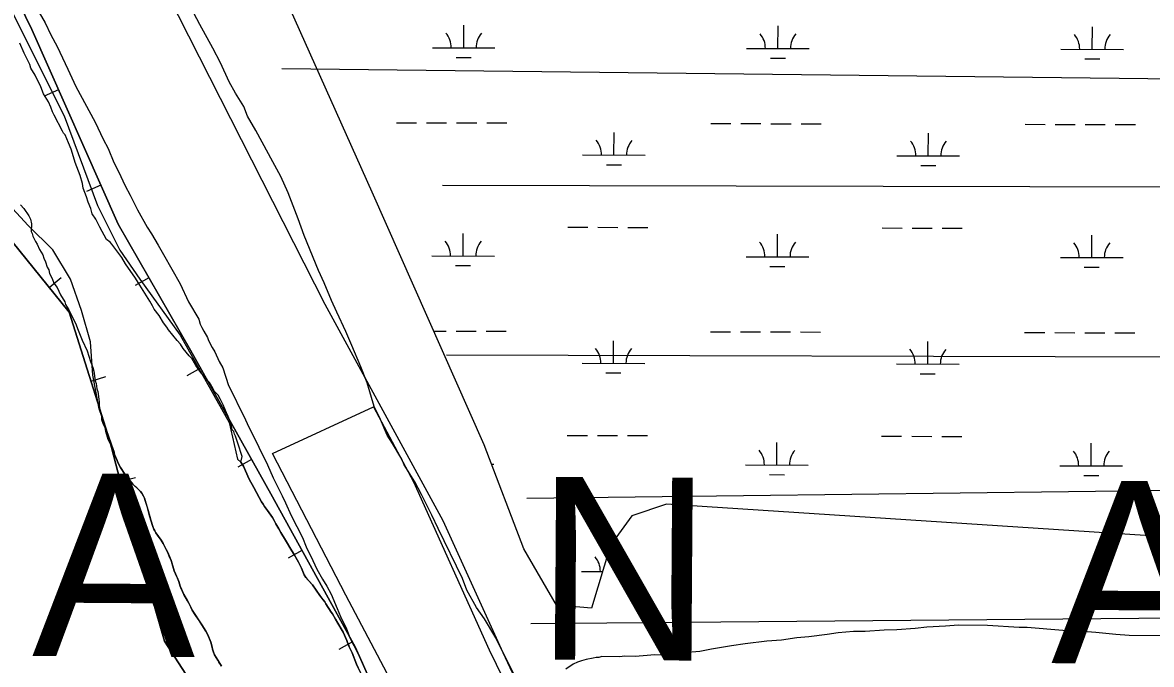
# Model space of a CAD drawing. Extents: x 3172297 to 3210190, y 958463 to 983887.
# Drawn here: x 3184322 to 3186124, y 974844 to 975869 of the extents above; entities that cross this region are included whole.
import ezdxf

# ---------------------------------------------------------------- set-up
doc = ezdxf.new("R2010")
doc.units = 0
for name, color, linetype in [('V-BORW-LINE', 7, 'Continuous'), ('V-LEVE-TOET', 7, 'Continuous'), ('V-SITE-VEGE', 7, 'Continuous'), ('V-TOPO-GNAM-IDEN', 7, 'Continuous'), ('V-TOPO-SHOR', 7, 'Continuous'), ('V-WETL-SWMP', 7, 'Continuous')]:
    doc.layers.add(name, color=color, linetype=linetype)

msp = doc.modelspace()

# ---------------------------------------------------------------- linework, layer by layer
at = {"layer": 'V-BORW-LINE'}
for p, q in [((3184379.2, 975761.5), (3184356.3, 975751.3)), ((3184446.8, 975609.2), (3184423.9, 975599)), ((3184364.2, 975446), (3184383.6, 975461.7)), ((3184523.4, 975461.5), (3184501.7, 975449.1)), ((3184605.9, 975316.8), (3184584.1, 975304.6)), ((3184431.1, 975296), (3184454.9, 975303.6)), ((3184687.1, 975171.3), (3184665.3, 975159.1)), ((3184478.1, 975136.3), (3184502.3, 975142.6)), ((3184767.9, 975025.6), (3184746, 975013.5)), ((3184521.3, 974975.4), (3184545.3, 974982.3)), ((3184848.4, 974879.8), (3184826.6, 974867.7))]:
    msp.add_line(p, q, dxfattribs=at)
for points in [[(3182914.8, 976403.7), (3183089.3, 976384.2), (3183367, 976354.7), (3183639.1, 976301.9), (3183863.3, 976268.1), (3184052.4, 976238), (3184169.3, 976187.1), (3184235.8, 976064.2), (3184336.3, 975858.1), (3184474.4, 975546.9), (3184589.7, 975345.9), (3184718, 975116), (3184852.9, 974871.7), (3184939.5, 974677.4), (3185118.5, 974284.7), (3185285.5, 973986.3), (3185406.5, 973754.8)], [(3185406.5, 973754.8), (3185285.5, 973986.3), (3185118.5, 974284.7), (3184939.5, 974677.4), (3184852.9, 974871.7), (3184718, 975116), (3184589.7, 975345.9), (3184474.4, 975546.9), (3184336.3, 975858.1), (3184235.8, 976064.2), (3184169.3, 976187.1), (3184052.4, 976238), (3183863.3, 976268.1), (3183639.1, 976301.9), (3183367, 976354.7), (3183089.3, 976384.2), (3182914.8, 976403.7)], [(3185336.1, 973652.3), (3185202.6, 973862.3), (3185174.2, 973971.8), (3185090.4, 974108.2), (3184930.7, 974337.6), (3184816.3, 974471.5), (3184667.2, 974697.4), (3184548.5, 974881), (3184507.1, 975024.6), (3184460.8, 975202.5), (3184396, 975406.6), (3184281.9, 975547.8)], [(3184281.9, 975547.8), (3184396, 975406.6), (3184460.8, 975202.5), (3184507.1, 975024.6), (3184548.5, 974881), (3184667.2, 974697.4), (3184816.3, 974471.5), (3184930.7, 974337.6), (3185090.4, 974108.2), (3185174.2, 973971.8), (3185202.6, 973862.3), (3185336.1, 973652.3)]]:
    msp.add_lwpolyline(points, dxfattribs=at)
at = {"layer": 'V-LEVE-TOET'}
msp.add_lwpolyline([(3185532.9, 973658.2), (3185408.4, 973878.5), (3185368.7, 973946.1), (3185356.5, 973966.3), (3185342.8, 973989.7), (3185332.6, 974014.3), (3185325.6, 974036.6), (3185215, 974241.9), (3185075.8, 974494), (3184969.7, 974704.3), (3184837.7, 974954.2), (3184721, 975180.5), (3184882, 975255.1), (3184946.1, 975135.4), (3185066.8, 974866.9), (3185187, 974620.6), (3185287.5, 974420.5), (3185422, 974154.8), (3185546.7, 973911.2), (3185627.2, 973768.5)], dxfattribs=at)
at = {"layer": 'V-SITE-VEGE'}
for points in [[(3184344.6, 975891.7), (3184357.9, 975868.9), (3184366.7, 975849.5), (3184376.8, 975830.7), (3184393.8, 975794.6), (3184407, 975767.2), (3184437.4, 975710.2), (3184450.6, 975682.8), (3184458.2, 975668.1), (3184467.5, 975645.4), (3184475.1, 975631.3), (3184485.8, 975608.5), (3184493.4, 975593.2), (3184505.4, 975569.7), (3184520.6, 975542.2), (3184527.6, 975531.5), (3184538.4, 975513.4), (3184546.6, 975498.6), (3184573.3, 975451.7), (3184586.5, 975423), (3184603, 975395.4), (3184605.4, 975387.4), (3184608, 975382.1), (3184611.1, 975376.1), (3184616.8, 975366), (3184618.7, 975361.3), (3184624.4, 975350), (3184628.8, 975343.2), (3184635.7, 975327.9), (3184641.5, 975317.8), (3184650.7, 975289.2), (3184661.4, 975268.4), (3184665.8, 975257.7), (3184670.2, 975249.7), (3184677.8, 975234.3), (3184682.8, 975222.9), (3184692.9, 975202.8), (3184699.2, 975190.8), (3184713.1, 975162.7), (3184721.8, 975142), (3184728.1, 975129.2), (3184736.4, 975113.2), (3184741.4, 975101.8), (3184750.8, 975081.7), (3184768.5, 975046.3), (3184774.7, 975031.6), (3184785.4, 975009.5)], [(3185111.6, 974817.3), (3185077.7, 974886.2), (3185059.2, 974916.8), (3185046.8, 974934.8), (3185031.4, 974962.2), (3185024.5, 974981), (3184985.2, 975060.9), (3184975.2, 975082.1), (3184959, 975115), (3184948.2, 975135.3), (3184931.2, 975162.8), (3184927.4, 975171.4), (3184912.7, 975196.5), (3184904.2, 975209.8), (3184893.4, 975234.9), (3184883.4, 975256), (3184871.9, 975293.6), (3184862, 975319.4), (3184847.4, 975353), (3184838.1, 975375.8), (3184823.5, 975406.3), (3184815, 975425.1), (3184803.5, 975453.3), (3184794.3, 975472.9), (3184771.2, 975529.2), (3184762, 975555.8), (3184745.9, 975597.3), (3184734.4, 975623.2), (3184721.3, 975646.7), (3184704.3, 975678), (3184694.3, 975696.8), (3184681.1, 975719.5), (3184675, 975735.2), (3184661.9, 975756.4), (3184651.8, 975774.4), (3184638, 975804.9), (3184625.7, 975828.4), (3184604.8, 975866), (3184590.9, 975891.9)], [(3184659.1, 975215.7), (3184656.4, 975218.6), (3184655.1, 975224.2), (3184652.5, 975232.7), (3184649.9, 975239.8), (3184647.2, 975245.5), (3184641.9, 975258.2), (3184637.9, 975266.8), (3184633.9, 975273.9), (3184628.4, 975279.6), (3184625.7, 975285.3), (3184620.3, 975293.9), (3184617.6, 975296.7), (3184612.1, 975303.9), (3184608, 975308.2), (3184603.9, 975313.9), (3184598.5, 975321.1), (3184591.8, 975332.5), (3184587.7, 975336.8), (3184578.1, 975348.2), (3184574.1, 975355.3), (3184568.6, 975361.1), (3184555, 975378.3), (3184552.3, 975382.6), (3184546.8, 975389.7), (3184540.1, 975401.1), (3184531.9, 975411.1), (3184529.2, 975416.8), (3184525.2, 975423.9), (3184506.2, 975453.9), (3184502.2, 975461), (3184485.9, 975483.8), (3184480.5, 975493.8), (3184473.7, 975502.4), (3184464.2, 975515.3), (3184461.5, 975518.1), (3184456, 975522.5), (3184445.2, 975542.4), (3184438.5, 975555.2), (3184433.1, 975563.7), (3184430.5, 975572.2), (3184426.5, 975582.2), (3184423.9, 975590.6), (3184418.6, 975604.8), (3184417.4, 975611.9), (3184413.5, 975624.6), (3184405.6, 975645.8), (3184401.7, 975660), (3184399.1, 975667.1), (3184395.1, 975677), (3184389.8, 975689.8), (3184387.1, 975692.6), (3184385.7, 975695.5), (3184372.3, 975721.1), (3184369.6, 975726.7), (3184367, 975733.8), (3184363, 975742.4), (3184354.9, 975755.2), (3184350.9, 975766.5), (3184341.6, 975785), (3184334.8, 975796.4), (3184333.5, 975802), (3184324.2, 975820.5), (3184317.5, 975836.1)], [(3184318.3, 975577.8), (3184323.8, 975572), (3184331.9, 975560.6), (3184334.6, 975554.9), (3184335.8, 975547.8), (3184335.5, 975535.2), (3184336.8, 975532.4), (3184338.1, 975528.1), (3184342.2, 975519.6), (3184344.9, 975515.3), (3184348.9, 975506.8), (3184354.3, 975498.3), (3184355.5, 975492.6), (3184358.2, 975486.9), (3184360.8, 975478.4), (3184363.5, 975474.2), (3184364.8, 975468.5), (3184368.8, 975460), (3184371.4, 975452.9), (3184376.9, 975445.8), (3184382.2, 975434.4), (3184389, 975423), (3184390.3, 975418.8), (3184395.7, 975410.2), (3184402.3, 975396), (3184406.4, 975388.9), (3184410.3, 975377.6), (3184417, 975362), (3184425, 975344.9), (3184430.2, 975327.9), (3184434.2, 975318), (3184435.4, 975312.4), (3184437.9, 975296.9), (3184439.2, 975292.6), (3184440.4, 975284.2), (3184441.7, 975279.9), (3184444.1, 975263), (3184443.9, 975257.4), (3184445.2, 975250.4), (3184446.5, 975246.1), (3184447.7, 975239.1), (3184447.6, 975234.8), (3184450.2, 975227.8), (3184452.9, 975222.1), (3184454.2, 975216.4), (3184458.1, 975203.7), (3184466.1, 975188.1), (3184467.5, 975185.2)], [(3184862.4, 974828.7), (3184855.1, 974844), (3184848, 974862.3), (3184845.3, 974867.8), (3184843.5, 974871.7), (3184840.6, 974878.9), (3184839.5, 974882.2), (3184833.7, 974895.1), (3184825.3, 974909.7), (3184821.5, 974915.8), (3184816.7, 974924.5), (3184814.7, 974927.3), (3184806, 974940.4), (3184804.3, 974943.5), (3184796.3, 974954.1), (3184784.8, 974970.7), (3184774, 974982.4), (3184771.6, 974986.6), (3184766.9, 974997.5), (3184762.5, 975007.1), (3184755.4, 975019.3), (3184751.6, 975025.2), (3184741.4, 975042.4), (3184734.1, 975054.4), (3184730.8, 975060.1), (3184726.4, 975068.4), (3184723.3, 975073.4), (3184720.6, 975078.4), (3184712.9, 975089.9), (3184708.2, 975096), (3184705.8, 975099.7), (3184703.1, 975103.4), (3184699.8, 975110.2), (3184691.1, 975126.6), (3184683.6, 975139.6), (3184677.6, 975153), (3184674.7, 975160.2), (3184670.3, 975166.9), (3184672.2, 975176.1), (3184665.7, 975197.3), (3184661.8, 975208.6), (3184660.4, 975211.5), (3184659.1, 975215.7)], [(3184467.5, 975185.2), (3184468.8, 975178.9), (3184472.6, 975169.7), (3184474.1, 975166.2), (3184477.9, 975158.4), (3184485, 975147.5), (3184495.6, 975134.6), (3184497.8, 975131.8), (3184504, 975125.7), (3184507.1, 975123.1), (3184510.2, 975119.8), (3184512.1, 975117.5), (3184514.8, 975112.7), (3184516.4, 975109.4), (3184517.7, 975105.7), (3184522.4, 975089.7), (3184526.7, 975074), (3184529.8, 975063.9), (3184531.6, 975059.8), (3184532.9, 975057), (3184534.7, 975053.9), (3184543.1, 975042.4), (3184546.4, 975037.1), (3184551.3, 975027.3), (3184553.5, 975022.3), (3184558.9, 975009.6), (3184564, 974993.5), (3184565.8, 974988.7), (3184571.1, 974976.4), (3184573.6, 974969), (3184579.1, 974955.3), (3184584.9, 974945.2), (3184587.3, 974941.7), (3184590.2, 974935), (3184592.7, 974930.2), (3184608.2, 974906.9), (3184614.4, 974897.1), (3184617.5, 974890.9), (3184622.4, 974879.4), (3184624.4, 974871.1), (3184624.8, 974868), (3184626.4, 974863.4), (3184628.4, 974859.1), (3184633.3, 974850.6), (3184639.5, 974841.2)], [(3184785.4, 975009.5), (3184791.7, 974996.1), (3184800.6, 974980), (3184807.6, 974968.6), (3184814.5, 974955.9), (3184823.9, 974933.2), (3184829.6, 974920.5), (3184839, 974900.4), (3184844.6, 974885.1), (3184857.2, 974861.6), (3184864.8, 974845.6), (3184871.7, 974829.5)], [(3186139.5, 974889.3), (3186088.8, 974889.7), (3186067.7, 974891.4), (3186035.7, 974894.7), (3186014.7, 974896.4), (3185982.7, 974898.2), (3185925.7, 974902.5), (3185913.2, 974902.5), (3185862.5, 974906), (3185816.4, 974906.3), (3185795.3, 974904.9), (3185765.7, 974903.5), (3185746.9, 974901.3), (3185718, 974899.1), (3185697.7, 974898.5), (3185667.2, 974896.4), (3185648.5, 974896.5), (3185624.3, 974894.3), (3185606.3, 974891.3), (3185577.4, 974887.6), (3185557.9, 974886.2), (3185533.6, 974882.4), (3185510.2, 974881), (3185475.8, 974876.5), (3185453.9, 974873.6), (3185421.9, 974868.3), (3185403.1, 974864.5), (3185377.4, 974862.4), (3185362.5, 974860.9), (3185342.2, 974858.7), (3185331.3, 974858.8), (3185312.5, 974857.3), (3185300, 974856.6), (3185283.6, 974856.7), (3185275, 974856), (3185246.9, 974856.2), (3185242.2, 974854.7), (3185237.6, 974854.7), (3185232.9, 974854), (3185221.9, 974851.7), (3185214.1, 974849.4), (3185207.8, 974847.1), (3185200.8, 974844), (3185189, 974836.3)]]:
    msp.add_lwpolyline(points, dxfattribs=at)
at = {"layer": 'V-TOPO-SHOR'}
for p, q in [((3184735.8, 975795.9), (3187099.8, 975768.6)), ((3184992.5, 975609.6), (3187056.5, 975604.5)), ((3184998.9, 975338.2), (3187041.6, 975333.1)), ((3185126.9, 975109.3), (3187026.8, 975133.2)), ((3185133.6, 974909.3), (3187104.8, 974925.9))]:
    msp.add_line(p, q, dxfattribs=at)
for points in [[(3184294.6, 976457.6), (3184326.7, 976434.3), (3184346.2, 976382.5), (3184349.7, 976332.5), (3184363.8, 976280.7), (3184374.5, 976259.2), (3184394, 976212.8), (3184570, 975880.2), (3184804.5, 975419), (3184992.9, 975073.9), (3185088.8, 974863), (3185250.4, 974516.2), (3185351.7, 974319.5), (3185582.8, 973895.8), (3185616.6, 973842.1), (3185645, 973792.1)], [(3184232, 976031.1), (3184388.3, 975720), (3184441.5, 975577), (3184477.1, 975505.5), (3184509.1, 975459), (3184573.2, 975369.6), (3184651.4, 975230.1), (3184665.2, 975171.7)], [(3184467.5, 975185.2), (3184444.3, 975252), (3184433.7, 975305.6), (3184430.3, 975359.2), (3184416.1, 975409.2), (3184398.4, 975459.3), (3184370, 975505.8), (3184330.8, 975545.1), (3184280.9, 975598.8)], [(3184635.3, 974847.5), (3184633.3, 974850.6), (3184628.4, 974859.1), (3184626.4, 974863.4), (3184624.8, 974868), (3184624.4, 974871.1), (3184622.4, 974879.4), (3184617.5, 974890.9), (3184614.4, 974897.1), (3184608.2, 974906.9), (3184603.5, 974913.8), (3184598.6, 974921.2), (3184592.7, 974930.2), (3184590.2, 974935), (3184587.3, 974941.7), (3184584.9, 974945.2), (3184579.1, 974955.3), (3184574.7, 974966.2), (3184573.6, 974969), (3184571.1, 974976.4), (3184568.9, 974981.5), (3184565.8, 974988.7), (3184564, 974993.5), (3184560.4, 975004.6), (3184558.9, 975009.6), (3184556.6, 975014.9), (3184553.5, 975022.3), (3184551.3, 975027.3), (3184546.4, 975037.1), (3184543.1, 975042.4), (3184538.4, 975048.7), (3184534.7, 975053.9), (3184532.9, 975057), (3184531.6, 975059.8), (3184529.8, 975063.9), (3184526.7, 975074), (3184525.1, 975079.7), (3184523.5, 975085.6), (3184522.4, 975089.7), (3184520.6, 975095.8), (3184517.7, 975105.7), (3184516.4, 975109.4), (3184514.8, 975112.7), (3184512.1, 975117.5), (3184510.2, 975119.8), (3184507.1, 975123.1), (3184504, 975125.7), (3184501.6, 975128.1), (3184497.8, 975131.8), (3184495.6, 975134.6), (3184491.6, 975139.4), (3184485, 975147.5), (3184477.9, 975158.4), (3184474.1, 975166.2), (3184472.6, 975169.7), (3184470.6, 975174.5), (3184468.8, 975178.9), (3184467.5, 975185.2)], [(3184665.2, 975171.7), (3184670.3, 975166.9), (3184674.7, 975160.2), (3184677.6, 975153), (3184683.6, 975139.6), (3184691.1, 975126.6), (3184699.8, 975110.2), (3184703.1, 975103.4), (3184705.8, 975099.7), (3184708.2, 975096), (3184712.9, 975089.9), (3184720.6, 975078.4), (3184723.3, 975073.4), (3184726.4, 975068.4), (3184730.8, 975060.1), (3184734.1, 975054.4), (3184741.4, 975042.4), (3184750.1, 975027.8), (3184751.6, 975025.2), (3184755.4, 975019.3), (3184758.3, 975014.3), (3184762.5, 975007.1), (3184766.9, 974997.5), (3184771.6, 974986.6), (3184774, 974982.4), (3184776.7, 974979.6), (3184784.8, 974970.7), (3184796.3, 974954.1), (3184801.4, 974947.4), (3184804.3, 974943.5), (3184806, 974940.4), (3184814.7, 974927.3), (3184816.7, 974924.5), (3184821.5, 974915.8), (3184825.3, 974909.7), (3184830.4, 974900.7), (3184833.7, 974895.1), (3184839.5, 974882.2), (3184840.6, 974878.9), (3184842, 974875.6), (3184843.5, 974871.7), (3184845.3, 974867.8), (3184848, 974862.3), (3184855.1, 974844), (3184857.5, 974839)], [(3184639.5, 974841.2), (3184637.7, 974843.8), (3184635.3, 974847.5)]]:
    msp.add_lwpolyline(points, dxfattribs=at)
at = {"layer": 'V-WETL-SWMP'}
for p, q in [((3185026.1, 975828.9), (3185026.2, 975864.9)), ((3185528, 975827.7), (3185528.1, 975863.7)), ((3186029.9, 975826.4), (3186030, 975862.4)), ((3184976.1, 975829), (3185076.1, 975828.8)), ((3185014, 975813.5), (3185038, 975813.4)), ((3185478, 975827.8), (3185578, 975827.5)), ((3185515.9, 975812.3), (3185539.9, 975812.2)), ((3185979.9, 975826.5), (3186079.9, 975826.3)), ((3186017.8, 975811), (3186041.8, 975811)), ((3184918.9, 975709.1), (3184950.9, 975709)), ((3184966.9, 975709), (3184998.9, 975708.9)), ((3185014.9, 975708.9), (3185046.9, 975708.8)), ((3185062.9, 975708.7), (3185094.9, 975708.7)), ((3185420.8, 975707.8), (3185452.8, 975707.8)), ((3185468.8, 975707.7), (3185500.8, 975707.7)), ((3185516.8, 975707.6), (3185548.8, 975707.5)), ((3185564.8, 975707.5), (3185596.8, 975707.4)), ((3185922.7, 975706.6), (3185954.7, 975706.5)), ((3185970.7, 975706.5), (3186002.7, 975706.4)), ((3186018.7, 975706.4), (3186050.7, 975706.3)), ((3186066.7, 975706.3), (3186098.7, 975706.2)), ((3185266.1, 975657.5), (3185266.2, 975693.5)), ((3185768, 975656.2), (3185768.1, 975692.2)), ((3185216.1, 975657.6), (3185316.1, 975657.4)), ((3185718, 975656.4), (3185818, 975656.1)), ((3185254.1, 975642.1), (3185278.1, 975642)), ((3185756, 975640.8), (3185780, 975640.8)), ((3185192.4, 975542.2), (3185224.4, 975542.2)), ((3185240.4, 975542.1), (3185272.4, 975542)), ((3185288.4, 975542), (3185320.4, 975541.9)), ((3185694.3, 975541), (3185726.3, 975540.9)), ((3185742.3, 975540.9), (3185774.3, 975540.8)), ((3185790.3, 975540.8), (3185822.3, 975540.7)), ((3185025.2, 975496.2), (3185025.3, 975532.2)), ((3185527.1, 975495), (3185527.2, 975531)), ((3186029.1, 975493.7), (3186029.1, 975529.7)), ((3184975.2, 975496.3), (3185075.2, 975496.1)), ((3185477.1, 975495.1), (3185577.1, 975494.9)), ((3185979.1, 975493.9), (3186079.1, 975493.6)), ((3185013.2, 975480.8), (3185037.2, 975480.8)), ((3185515.1, 975479.6), (3185539.1, 975479.5)), ((3186017, 975478.3), (3186041, 975478.3)), ((3184978.1, 975376.3), (3184998.1, 975376.2)), ((3185014.1, 975376.2), (3185046.1, 975376.1)), ((3185062.1, 975376.1), (3185094.1, 975376)), ((3185265.3, 975324.8), (3185265.4, 975360.8)), ((3185420, 975375.2), (3185452, 975375.1)), ((3185468, 975375.1), (3185500, 975375)), ((3185516, 975374.9), (3185548, 975374.9)), ((3185564, 975374.8), (3185596, 975374.7)), ((3185921.9, 975373.9), (3185953.9, 975373.9)), ((3185969.9, 975373.8), (3186001.9, 975373.7)), ((3186017.9, 975373.7), (3186049.9, 975373.6)), ((3186065.9, 975373.6), (3186097.9, 975373.5)), ((3185767.2, 975323.6), (3185767.3, 975359.6)), ((3185215.3, 975324.9), (3185315.3, 975324.7)), ((3185253.3, 975309.4), (3185277.3, 975309.4)), ((3185717.2, 975323.7), (3185817.2, 975323.5)), ((3185755.2, 975308.2), (3185779.2, 975308.1)), ((3185191.6, 975209.6), (3185223.6, 975209.5)), ((3185239.6, 975209.4), (3185271.6, 975209.4)), ((3185287.6, 975209.3), (3185319.6, 975209.2)), ((3185526.3, 975162.3), (3185526.4, 975198.3)), ((3185693.5, 975208.3), (3185725.5, 975208.2)), ((3185741.5, 975208.2), (3185773.5, 975208.1)), ((3185789.5, 975208.1), (3185821.5, 975208)), ((3186028.2, 975161.1), (3186028.3, 975197.1)), ((3185070.4, 975163.4), (3185074.4, 975163.4)), ((3185476.3, 975162.4), (3185576.3, 975162.2)), ((3185514.3, 975146.9), (3185538.3, 975146.8)), ((3185978.2, 975161.2), (3186078.2, 975160.9)), ((3186016.2, 975145.7), (3186040.2, 975145.6)), ((3185214.5, 974992.3), (3185247.7, 974992.2))]:
    msp.add_line(p, q, dxfattribs=at)
msp.add_lwpolyline([(3187053.9, 977478.4), (3187050.5, 976763), (3187058.9, 975825.8), (3187065.7, 974987.2), (3185349.9, 975099.5), (3185294.6, 975081), (3185260.4, 975034.2), (3185230.2, 974933.8), (3185174.1, 974938.4), (3185122, 975028.3), (3185058.6, 975194.5), (3184879.9, 975598.2), (3184748.2, 975893), (3184571.7, 976198.1), (3184440.2, 976417.5), (3184348.3, 976530.1), (3184296.8, 976558.5)], dxfattribs=at)
for centre, start, end in [((3184970.8, 975829.5), 359.0865, 40.6302), ((3185081.3, 975829.2), 139.0865, 180.6302), ((3185472.7, 975828.3), 359.0865, 40.6302), ((3185583.2, 975828), 139.0865, 180.6302), ((3185974.6, 975827), 359.0865, 40.6302), ((3186085.1, 975826.8), 139.0865, 180.6302), ((3185210.9, 975658.1), 359.0865, 40.6302), ((3185321.4, 975657.8), 139.0865, 180.6302), ((3185712.8, 975656.9), 359.0865, 40.6302), ((3185823.3, 975656.6), 139.0865, 180.6302), ((3184970, 975496.8), 359.0865, 40.6302), ((3185080.5, 975496.6), 139.0865, 180.6302), ((3185471.9, 975495.6), 359.0865, 40.6302), ((3185582.4, 975495.3), 139.0865, 180.6302), ((3185973.8, 975494.4), 359.0865, 40.6302), ((3186084.3, 975494.1), 139.0865, 180.6302), ((3185210, 975325.4), 359.0865, 40.6302), ((3185320.5, 975325.2), 139.0865, 180.6302), ((3185712, 975324.2), 359.0865, 40.6302), ((3185822.4, 975323.9), 139.0865, 180.6302), ((3185471.1, 975162.9), 359.0865, 40.6302), ((3185581.6, 975162.6), 139.0865, 180.6302), ((3185973, 975161.7), 359.0865, 40.6302), ((3186083.5, 975161.4), 139.0865, 180.6302), ((3185209.2, 974992.8), 359.0865, 40.6302)]:
    msp.add_arc(centre, 35.2, start, end, dxfattribs=at)

# ---------------------------------------------------------------- texts
at = {"layer": 'V-TOPO-GNAM-IDEN'}
msp.add_text('L     O     U     I       S     I         A     N     A', height=291.999, rotation=359.5938, dxfattribs=at).set_placement((3179151.2, 974894.1))

doc.saveas('drawing.dxf')
